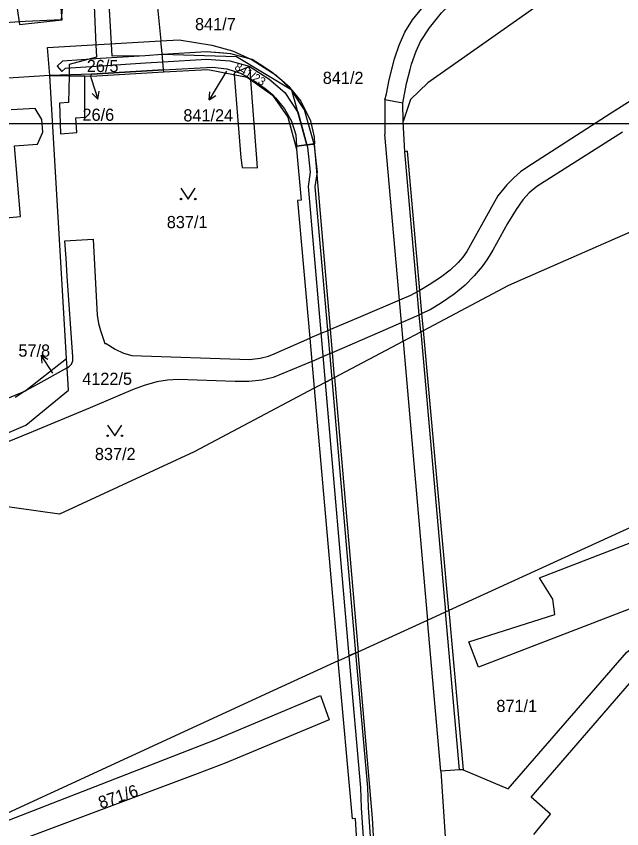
# Model space of a CAD drawing. Extents: x -869103 to -863415, y -1015889 to -1012477.
# Drawn here: x -866799.9 to -866715.3, y -1013598.4 to -1013485 of the extents above; entities that cross this region are included whole.
import ezdxf

# ---------------------------------------------------------------- set-up
doc = ezdxf.new("R2010")
doc.units = 0
for name, color, linetype in [('Hranice parcel', 7, 'Continuous'), ('ML1000', 7, 'Continuous'), ('Parcelní čísla', 7, 'Continuous'), ('Pop  PČ popisy', 7, 'Continuous'), ('Vnitřní kresba', 7, 'Continuous'), ('Věcná břemena k části', 7, 'Continuous'), ('Značky kultur', 7, 'Continuous')]:
    doc.layers.add(name, color=color, linetype=linetype)

msp = doc.modelspace()

# ---------------------------------------------------------------- linework, layer by layer
at = {"layer": 'Hranice parcel'}
for p, q in [((-866780.29, -1013482.2), (-866779.67, -1013488.39)), ((-866789.42, -1013493.31), (-866779.25, -1013492.72)), ((-866779.25, -1013492.72), (-866779.28, -1013492.46)), ((-866779.25, -1013492.72), (-866773.09, -1013492.37)), ((-866795.19, -1013493.21), (-866818.07, -1013494.72)), ((-866795.19, -1013493.21), (-866789.42, -1013493.31)), ((-866792.85, -1013532.76), (-866795.19, -1013493.21)), ((-866745.83, -1013499.66), (-866745.86, -1013497.08)), ((-866760.71, -1013503.11), (-866760.71, -1013503.54)), ((-866743.5, -1013523.24), (-866745.25, -1013503.82)), ((-866760.58, -1013510.67), (-866758.88, -1013529.92)), ((-866742.19, -1013522.46), (-866743.5, -1013523.24)), ((-866743.21, -1013526.47), (-866743.5, -1013523.24)), ((-866742.07, -1013525.94), (-866743.21, -1013526.47)), ((-866743, -1013528.83), (-866743.21, -1013526.47)), ((-866763.85, -1013532.11), (-866758.88, -1013529.92)), ((-866758.88, -1013529.92), (-866758.59, -1013533.17)), ((-866798.65, -1013537.33), (-866792.85, -1013532.76)), ((-866792.76, -1013534.06), (-866792.85, -1013532.76)), ((-866792.76, -1013534.06), (-866792.5, -1013533.91)), ((-866758.59, -1013533.17), (-866763.99, -1013535.42)), ((-866758.59, -1013533.17), (-866758.26, -1013536.91)), ((-866798.65, -1013537.33), (-866799.99, -1013538.19)), ((-866758.26, -1013536.91), (-866775.03, -1013545.81)), ((-866758.26, -1013536.91), (-866757.74, -1013536.64)), ((-866739.48, -1013567.93), (-866737.48, -1013590.19)), ((-866752.93, -1013597.03), (-866754.89, -1013574.97))]:
    msp.add_line(p, q, dxfattribs=at)
for points in [[(-866667.63, -1013444.44), (-866670.11, -1013445.35), (-866678.17, -1013449.61), (-866686.13, -1013454.64), (-866742.37, -1013494.26), (-866744.83, -1013496.57), (-866745.83, -1013499.66)], [(-866745.86, -1013497.08), (-866745.37, -1013494.36), (-866744.85, -1013492.39), (-866744.66, -1013491.65), (-866744.03, -1013489.83), (-866743.4, -1013488.49), (-866742.17, -1013486.59), (-866740.47, -1013484.48), (-866738.31, -1013482.32), (-866736.79, -1013481.05), (-866735.1, -1013479.95), (-866711.73, -1013466.43), (-866709.3, -1013464.7), (-866707, -1013462.76), (-866704.92, -1013460.64), (-866703.32, -1013458.64), (-866703.04, -1013458.29), (-866701.43, -1013455.72), (-866700.51, -1013453.97), (-866699.52, -1013451.68), (-866698.69, -1013449.3), (-866698.48, -1013448.85)], [(-866745.86, -1013497.08), (-866748.39, -1013496.65), (-866748.17, -1013495.79), (-866747.81, -1013493.82), (-866747.05, -1013490.92), (-866746.39, -1013489.01), (-866745.58, -1013487.18), (-866744.54, -1013485.46), (-866743.29, -1013483.9), (-866740.56, -1013480.97), (-866738.26, -1013479.02), (-866736.61, -1013477.89), (-866713.25, -1013464.39), (-866710.76, -1013462.67), (-866707.81, -1013460.05), (-866705.83, -1013457.76), (-866704.13, -1013455.3), (-866702.68, -1013452.64), (-866701.92, -1013450.83)], [(-866743, -1013528.83), (-866731.08, -1013522.52), (-866698.5, -1013508.2), (-866667.44, -1013488.22), (-866644.76, -1013476.44), (-866608.07, -1013462.7), (-866580.83, -1013457.57), (-866531.48, -1013453.36), (-866511.54, -1013454.91)], [(-866795.19, -1013493.21), (-866795.51, -1013489.33), (-866779.67, -1013488.39)], [(-866779.67, -1013488.39), (-866777.09, -1013488.24), (-866772.56, -1013489.01), (-866769.68, -1013489.78), (-866766.94, -1013491.06), (-866763.56, -1013493.2), (-866761.37, -1013495.27), (-866760.14, -1013496.83), (-866758.77, -1013499.54), (-866758.26, -1013501.84), (-866758.2, -1013502.79), (-866760.71, -1013503.11)], [(-866779.28, -1013492.46), (-866779.5, -1013490.15), (-866779.67, -1013488.39)], [(-866704.58, -1013490.77), (-866716.8, -1013498.5), (-866728.59, -1013506.06), (-866729.43, -1013506.7), (-866730.39, -1013507.53), (-866731.37, -1013508.49), (-866732.6, -1013510.06), (-866733.27, -1013511.19), (-866736.94, -1013517.79), (-866737.49, -1013518.61), (-866738.15, -1013519.37), (-866739.25, -1013520.41), (-866740.64, -1013521.44), (-866742.19, -1013522.46)], [(-866779.28, -1013492.46), (-866789.37, -1013493.05), (-866795.19, -1013493.21)], [(-866779.28, -1013492.46), (-866772.46, -1013492.07), (-866770.47, -1013492.28), (-866768.57, -1013492.89), (-866766.82, -1013493.87), (-866765.15, -1013495), (-866764.03, -1013495.92), (-866763.66, -1013496.36), (-866762.39, -1013497.87), (-866761.43, -1013499.63), (-866760.84, -1013501.53), (-866760.71, -1013503.11)], [(-866773.09, -1013492.37), (-866767.64, -1013493.47), (-866764.1, -1013495.99), (-866761.93, -1013499.07), (-866760.71, -1013503.54)], [(-866804.43, -1013513.37), (-866799.26, -1013512.93), (-866800.1, -1013503.04), (-866796.9, -1013502.83), (-866796.16, -1013501.13), (-866796.28, -1013499.36), (-866797.2, -1013497.84), (-866800.55, -1013498.04)], [(-866745.25, -1013503.82), (-866745.6, -1013503.91), (-866745.83, -1013499.66)], [(-866715.2, -1013501.13), (-866727.15, -1013508.75), (-866728.25, -1013509.62), (-866729.13, -1013510.6), (-866730.07, -1013511.96), (-866731.27, -1013513.89), (-866733.32, -1013517.61), (-866734.06, -1013518.83), (-866734.82, -1013519.93), (-866735.93, -1013521.22), (-866737.18, -1013522.51), (-866738.73, -1013523.79), (-866740.5, -1013524.96), (-866742.07, -1013525.94)], [(-866760.71, -1013503.54), (-866760.08, -1013510.64), (-866760.58, -1013510.67)], [(-866792.5, -1013533.91), (-866792.14, -1013533.57), (-866791.97, -1013533.1), (-866791.96, -1013532.53), (-866792.77, -1013521.24), (-866792.91, -1013518.78), (-866793.07, -1013516.33), (-866789.11, -1013516.11), (-866788.58, -1013526.7), (-866788.36, -1013527.86), (-866788.11, -1013528.84), (-866787.49, -1013530.68), (-866787.31, -1013530.67), (-866786.05, -1013531.47), (-866784.88, -1013532.02), (-866783.73, -1013532.33), (-866767.31, -1013532.88), (-866765.81, -1013532.71), (-866764.65, -1013532.41), (-866763.85, -1013532.11)], [(-866601.84, -1013516.35), (-866629.61, -1013523.28), (-866652.53, -1013530.74), (-866682.14, -1013541.74), (-866739.48, -1013567.93)], [(-866586.81, -1013556.33), (-866598.07, -1013527.5), (-866598.58, -1013527.43), (-866637.61, -1013538.26), (-866735.31, -1013575.85), (-866736.65, -1013572.31), (-866724.67, -1013568.53), (-866724.94, -1013566.35), (-866726.81, -1013563.41), (-866669.53, -1013541.26), (-866640.45, -1013530.31), (-866606.18, -1013520.2), (-866600.64, -1013519.38)], [(-866757.74, -1013536.64), (-866755.4, -1013535.4), (-866745.85, -1013530.34), (-866743.38, -1013529.03), (-866743, -1013528.83)], [(-866737.48, -1013590.19), (-866731.17, -1013592.88), (-866714.66, -1013573.8), (-866710.99, -1013570.77), (-866706.22, -1013568.29), (-866601.67, -1013531.85), (-866600.77, -1013534.85), (-866590.29, -1013563.37)], [(-866813.09, -1013549.55), (-866813.49, -1013548.49), (-866798.52, -1013542.09), (-866792.56, -1013537.18), (-866792.76, -1013534.06)], [(-866792.76, -1013534.06), (-866796.83, -1013536.36), (-866798.65, -1013537.33)], [(-866807.75, -1013536.07), (-866807.42, -1013538.15), (-866803.88, -1013539.44), (-866798.65, -1013537.33)], [(-866763.99, -1013535.42), (-866765.57, -1013535.78), (-866767.4, -1013535.95), (-866769.27, -1013535.95), (-866777.24, -1013535.7), (-866778.73, -1013535.8), (-866780.25, -1013536.02), (-866782.02, -1013536.52), (-866783.53, -1013537.08), (-866789.55, -1013539.67), (-866798.05, -1013543.17), (-866804.5, -1013545.79)], [(-866775.03, -1013545.81), (-866793.82, -1013554.51), (-866802.79, -1013553.24)], [(-866754.89, -1013574.97), (-866752.12, -1013573.71), (-866742.43, -1013569.28), (-866739.92, -1013568.13), (-866739.48, -1013567.93)], [(-866754.89, -1013574.97), (-866763.95, -1013579.11), (-866815.54, -1013602.91)], [(-866815.54, -1013602.91), (-866775.81, -1013587.47), (-866772, -1013585.98), (-866757.37, -1013579.81), (-866756.15, -1013583.24), (-866770.7, -1013589.27), (-866774.61, -1013590.75), (-866821.68, -1013608.39)], [(-866737.48, -1013590.19), (-866737.97, -1013590.21), (-866740.58, -1013590.39), (-866737.85, -1013632.03)], [(-866751.96, -1013605.64), (-866752.5, -1013597.02), (-866752.93, -1013597.03)]]:
    msp.add_lwpolyline(points, dxfattribs=at)
at = {"layer": 'ML1000'}
msp.add_lwpolyline([(-866875, -1013000), (-866250, -1013000), (-866250, -1013500), (-866875, -1013500)], close=True, dxfattribs=at)
at = {"layer": 'Pop  PČ popisy'}
for p, q in [((-866770.51, -1013492.62), (-866771.38, -1013494.05)), ((-866789.56, -1013493.18), (-866789.39, -1013493.67)), ((-866789.39, -1013493.67), (-866788.46, -1013496.52)), ((-866771.38, -1013494.05), (-866772.93, -1013496.62)), ((-866788.46, -1013496.52), (-866789.25, -1013495.73)), ((-866788.46, -1013496.52), (-866788.3, -1013495.42)), ((-866772.93, -1013496.62), (-866772.84, -1013495.51)), ((-866772.93, -1013496.62), (-866771.98, -1013496.02)), ((-866794.76, -1013534.81), (-866796.39, -1013532.29)), ((-866796.39, -1013532.29), (-866795.43, -1013532.86)), ((-866796.39, -1013532.29), (-866796.27, -1013533.41)), ((-866794.76, -1013534.82), (-866794.76, -1013534.81))]:
    msp.add_line(p, q, dxfattribs=at)
at = {"layer": 'Vnitřní kresba'}
for p, q in [((-866748.39, -1013496.65), (-866748.38, -1013501.48)), ((-866746.35, -1013524.6), (-866748.38, -1013501.48)), ((-866755.97, -1013528.71), (-866758.2, -1013502.79)), ((-866743.87, -1013523.43), (-866745.6, -1013503.91)), ((-866743.5, -1013523.24), (-866743.87, -1013523.43)), ((-866743.59, -1013526.64), (-866743.87, -1013523.43)), ((-866746.08, -1013527.73), (-866746.35, -1013524.6)), ((-866746.08, -1013527.73), (-866743.59, -1013526.64)), ((-866743.59, -1013526.64), (-866743.21, -1013526.47)), ((-866743.38, -1013529.03), (-866743.59, -1013526.64)), ((-866745.85, -1013530.34), (-866746.08, -1013527.73)), ((-866755.7, -1013531.92), (-866755.97, -1013528.71)), ((-866743.38, -1013529.03), (-866739.92, -1013568.13)), ((-866739.48, -1013567.93), (-866743, -1013528.83)), ((-866745.85, -1013530.34), (-866742.43, -1013569.28)), ((-866755.4, -1013535.4), (-866755.7, -1013531.92)), ((-866755.4, -1013535.4), (-866752.12, -1013573.71)), ((-866758.26, -1013536.91), (-866754.89, -1013574.97)), ((-866737.97, -1013590.21), (-866739.92, -1013568.13)), ((-866740.58, -1013590.39), (-866742.43, -1013569.28)), ((-866750.13, -1013596.96), (-866752.12, -1013573.71)), ((-866727.98, -1013594.02), (-866712.75, -1013576.42)), ((-866725.25, -1013596.4), (-866727.98, -1013594.02)), ((-866727.61, -1013599.22), (-866725.25, -1013596.4)), ((-866746.46, -1013653.67), (-866750.13, -1013596.96))]:
    msp.add_line(p, q, dxfattribs=at)
for points in [[(-866743.87, -1013523.43), (-866744.83, -1013523.94), (-866746.35, -1013524.6)], [(-866746.35, -1013524.6), (-866751.78, -1013526.95), (-866755.97, -1013528.71)], [(-866755.7, -1013531.92), (-866749.06, -1013529.05), (-866746.08, -1013527.73)], [(-866755.97, -1013528.71), (-866756.36, -1013528.87), (-866757.32, -1013529.27), (-866758.88, -1013529.92)], [(-866758.59, -1013533.17), (-866757.03, -1013532.5), (-866756.08, -1013532.08), (-866755.7, -1013531.92)]]:
    msp.add_lwpolyline(points, dxfattribs=at)
at = {"layer": 'Věcná břemena k části'}
for points in [[(-866799.73, -1013483.88), (-866799.42, -1013486.12), (-866793.45, -1013485.46), (-866793.7, -1013482.74)], [(-866789.03, -1013482.45), (-866788.75, -1013488.93), (-866788.67, -1013490.67), (-866792.45, -1013491.69), (-866792.49, -1013493.14), (-866792.49, -1013493.26), (-866789.42, -1013493.31), (-866789.37, -1013493.05), (-866779.28, -1013492.46), (-866772.46, -1013492.07), (-866770.47, -1013492.28), (-866768.57, -1013492.89), (-866766.82, -1013493.87), (-866765.15, -1013495), (-866764.03, -1013495.92), (-866763.66, -1013496.36), (-866762.39, -1013497.87), (-866761.43, -1013499.63), (-866760.84, -1013501.53), (-866760.71, -1013503.11), (-866759.27, -1013502.93), (-866761.37, -1013495.27), (-866769.1, -1013490.61), (-866779.48, -1013490.32), (-866781.86, -1013490.47), (-866786.45, -1013490.55), (-866786.55, -1013488.8), (-866786.92, -1013482.34)], [(-866819.98, -1013486.88), (-866817.49, -1013486.75), (-866815.55, -1013486.58), (-866812.22, -1013486.35), (-866805.92, -1013486.09), (-866805.31, -1013493.88), (-866803.28, -1013493.74), (-866803.89, -1013486.04), (-866802.96, -1013485.92), (-866798.63, -1013485.63), (-866793.53, -1013485.42), (-866793.4, -1013483.86)], [(-866749.9, -1013606.98), (-866750.69, -1013595.46), (-866750.79, -1013592.68), (-866752.43, -1013573.85), (-866753.4, -1013574.29), (-866751.79, -1013592.74), (-866751.69, -1013595.5), (-866750.9, -1013607.06)], [(-866749.9, -1013606.98), (-866750.69, -1013595.46), (-866750.79, -1013592.68), (-866752.43, -1013573.85), (-866753.4, -1013574.29), (-866751.79, -1013592.74), (-866751.69, -1013595.5), (-866750.9, -1013607.06)], [(-866749.9, -1013606.98), (-866750.69, -1013595.46), (-866750.79, -1013592.68), (-866752.43, -1013573.85), (-866753.4, -1013574.29), (-866751.79, -1013592.74), (-866751.69, -1013595.5), (-866750.9, -1013607.06)]]:
    msp.add_lwpolyline(points, dxfattribs=at)
for points in [[(-866779.39, -1013491.32), (-866773.29, -1013490.94), (-866770.06, -1013491.2), (-866767.34, -1013491.91), (-866764.57, -1013493.71), (-866762.37, -1013495.61), (-866760.51, -1013498.44), (-866759.27, -1013502.93), (-866758.27, -1013502.8), (-866759.59, -1013498.02), (-866760.52, -1013496.61), (-866761.45, -1013495.2), (-866762.77, -1013493.95), (-866763.84, -1013493.03), (-866766.94, -1013491.06), (-866767.29, -1013490.9), (-866769.9, -1013490.2), (-866771.45, -1013490.08), (-866773.29, -1013489.94), (-866779.48, -1013490.32), (-866781.86, -1013490.47), (-866788.1, -1013490.86), (-866793.4, -1013491.23), (-866794.17, -1013491.92), (-866793.5, -1013492.67), (-866792.98, -1013492.21), (-866788.04, -1013491.86), (-866781.8, -1013491.47)], [(-866779.39, -1013491.32), (-866773.29, -1013490.94), (-866770.06, -1013491.2), (-866767.34, -1013491.91), (-866764.57, -1013493.71), (-866762.37, -1013495.61), (-866760.51, -1013498.44), (-866759.27, -1013502.93), (-866758.27, -1013502.8), (-866759.59, -1013498.02), (-866761.45, -1013495.2), (-866762.77, -1013493.95), (-866763.84, -1013493.03), (-866766.94, -1013491.06), (-866767.29, -1013490.9), (-866769.9, -1013490.2), (-866773.29, -1013489.94), (-866779.48, -1013490.32), (-866781.86, -1013490.47), (-866788.1, -1013490.86), (-866793.4, -1013491.23), (-866794.17, -1013491.92), (-866793.5, -1013492.67), (-866792.98, -1013492.21), (-866788.04, -1013491.86), (-866781.8, -1013491.47)], [(-866794.17, -1013491.92), (-866793.5, -1013492.67), (-866792.98, -1013492.21), (-866788.04, -1013491.86), (-866781.8, -1013491.47), (-866779.39, -1013491.32), (-866773.29, -1013490.94), (-866770.06, -1013491.2), (-866767.34, -1013491.91), (-866764.57, -1013493.71), (-866762.37, -1013495.61), (-866760.51, -1013498.44), (-866759.27, -1013502.93), (-866759.18, -1013503.25), (-866758.81, -1013506.75), (-866759.11, -1013508.72), (-866756.72, -1013536.1), (-866755.77, -1013535.6), (-866758.11, -1013508.76), (-866757.84, -1013506.97), (-866757.81, -1013506.77), (-866758.07, -1013504.32), (-866758.2, -1013503.07), (-866758.27, -1013502.8), (-866759.59, -1013498.02), (-866761.45, -1013495.2), (-866761.61, -1013494.95), (-866762.77, -1013493.95), (-866763.84, -1013493.03), (-866763.97, -1013492.91), (-866765.4, -1013491.99), (-866766.94, -1013490.99), (-866767.29, -1013490.9), (-866769.9, -1013490.2), (-866773.29, -1013489.94), (-866779.48, -1013490.32), (-866781.86, -1013490.47), (-866788.1, -1013490.86), (-866793.4, -1013491.23)], [(-866769.44, -1013492.9), (-866769.42, -1013493.11), (-866768.51, -1013504.71), (-866768.33, -1013506.09), (-866766.18, -1013506.14), (-866766.31, -1013504.22), (-866767.1, -1013493.85), (-866767.11, -1013493.71), (-866767.21, -1013492.45), (-866767.38, -1013492.04), (-866769.05, -1013492.74)], [(-866791.38, -1013501.21), (-866791.55, -1013499.16), (-866790.29, -1013499.06), (-866790.27, -1013493.3), (-866792.49, -1013493.26), (-866792.57, -1013497.01), (-866793.84, -1013497.11), (-866793.66, -1013501.39)], [(-866756.72, -1013536.1), (-866753.4, -1013574.29), (-866752.43, -1013573.85), (-866755.77, -1013535.6)]]:
    msp.add_lwpolyline(points, close=True, dxfattribs=at)
at = {"layer": 'Značky kultur'}
for points in [[(-866776.86, -1013508.98), (-866775.86, -1013510.48), (-866774.86, -1013508.98)], [(-866787.11, -1013542.05), (-866786.11, -1013543.55), (-866785.11, -1013542.05)]]:
    msp.add_lwpolyline(points, dxfattribs=at)
for centre in [(-866776.86, -1013510.48), (-866774.86, -1013510.48), (-866787.11, -1013543.55), (-866785.11, -1013543.55)]:
    msp.add_circle(centre, 0.1, dxfattribs=at)

# ---------------------------------------------------------------- texts
at = {"layer": 'Parcelní čísla'}
for s, p in [('841/7', (-866774.9, -1013486.9)), ('26/5', (-866790.01, -1013492.75)), ('841/2', (-866757.06, -1013494.41)), ('26/6', (-866790.61, -1013499.56)), ('841/24', (-866776.53, -1013499.64)), ('837/1', (-866778.84, -1013514.55)), ('57/8', (-866799.56, -1013532.5)), ('4122/5', (-866790.65, -1013536.44)), ('837/2', (-866788.88, -1013546.94)), ('871/1', (-866732.82, -1013582.13))]:
    msp.add_text(s, height=1.7, dxfattribs=at).set_placement(p)
for s, height, rotation, p in [('841/23', 1.139, 329, (-866769.48, -1013492.33)), ('871/6', 1.7, 19, (-866788.05, -1013595.66))]:
    msp.add_text(s, height=height, rotation=rotation, dxfattribs=at).set_placement(p)

doc.saveas('drawing.dxf')
